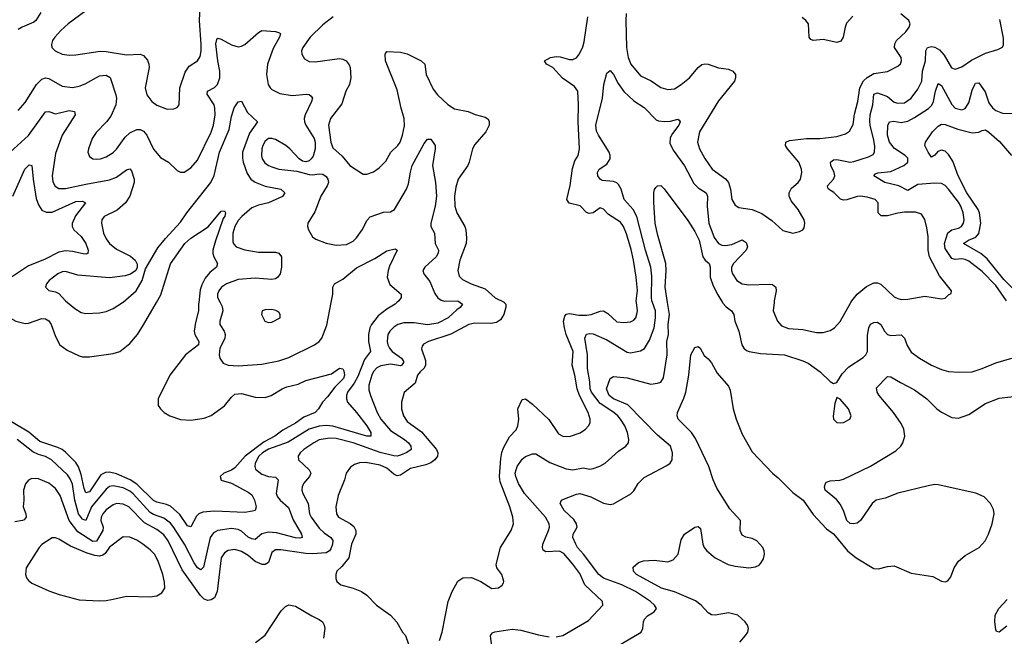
# Model space of a CAD drawing. Header units: inches. Extents: x 1954678 to 2060271, y 904822 to 1016299.
# Tile 375 of 403: x 2021778 to 2027601, y 998025 to 1001674. Entities that reach past the tile are written whole.
import ezdxf

# ---------------------------------------------------------------- set-up
doc = ezdxf.new("R2010")
doc.units = ezdxf.units.IN
doc.header["$MEASUREMENT"] = 0
doc.layers.add('C0020', color=7, linetype='Continuous')
doc.layers.add('C0929', color=7, linetype='Continuous')

msp = doc.modelspace()

# ---------------------------------------------------------------- linework, layer by layer
at = {"layer": 'C0020', "color": 5}
for points, elevation in [([(2022170, 1001727), (2022065.3, 1001650), (2022021.1, 1001610), (2021985.7, 1001570), (2021972.2, 1001550), (2021966.4, 1001526.4), (2021968, 1001510), (2021987.3, 1001490), (2022030, 1001470.3), (2022070, 1001463.6), (2022110, 1001465.3), (2022253.2, 1001486.8), (2022290, 1001485.4), (2022410, 1001465.4), (2022490, 1001470.2), (2022510, 1001462.8), (2022534, 1001434), (2022542, 1001410), (2022543.2, 1001390), (2022520.3, 1001270), (2022529.1, 1001229.1), (2022559.3, 1001190), (2022590, 1001168.5), (2022650, 1001144.4), (2022690, 1001146), (2022710, 1001154), (2022720.7, 1001170), (2022726, 1001270), (2022756.4, 1001363.6), (2022781.3, 1001398.7), (2022828.7, 1001431.3), (2022844.7, 1001455.3), (2022851.2, 1001488.8), (2022852.2, 1001527.8), (2022841.6, 1001670), (2022844.7, 1001750)], 580), ([(2021902.7, 1001717.3), (2021873.4, 1001670), (2021861.3, 1001658.7), (2021792.9, 1001630), (2021770, 1001615)], 560), ([(2023631.6, 1001690), (2023570, 1001644.2), (2023496, 1001570), (2023451.6, 1001510), (2023444.6, 1001490), (2023445.7, 1001470), (2023462.4, 1001442.4), (2023490, 1001426), (2023525.1, 1001425.1), (2023670, 1001444.4), (2023690, 1001440.3), (2023708, 1001430), (2023727, 1001407), (2023732.9, 1001390), (2023736.9, 1001330), (2023728.2, 1001290), (2023707.2, 1001250), (2023683.5, 1001176.5), (2023615.8, 1001090), (2023605.1, 1001050), (2023618.9, 1000950), (2023630, 1000915.8), (2023685.2, 1000865.2), (2023730, 1000811.8), (2023810, 1000760.3), (2023830, 1000759), (2023870, 1000773.8), (2023903.1, 1000796.9), (2023943.7, 1000836.3), (2023973.8, 1000890), (2024013.6, 1000930), (2024027.1, 1000950), (2024041.5, 1000990), (2024053.9, 1001046.1), (2024051.2, 1001090), (2024033, 1001150), (2024010, 1001259.6), (2023940.7, 1001430), (2023939.3, 1001470), (2023950, 1001486), (2024030, 1001482.3), (2024070, 1001472.1), (2024153, 1001430), (2024173.6, 1001410), (2024181.6, 1001350), (2024222.9, 1001262.9), (2024248.8, 1001228.8), (2024310, 1001172.3), (2024350, 1001146.2), (2024430, 1001130.2), (2024472.1, 1001112.1), (2024530, 1001096.9), (2024546.7, 1001086.7), (2024553.8, 1001073.8), (2024554.4, 1001050), (2024535.4, 1001010), (2024470, 1000934.7), (2024455.9, 1000910), (2024436.8, 1000830), (2024427.3, 1000810), (2024370.2, 1000730), (2024357, 1000683), (2024349.5, 1000630), (2024351.8, 1000570), (2024363.2, 1000530), (2024409.5, 1000449.5), (2024416.3, 1000430), (2024420.4, 1000380.4), (2024418.5, 1000350), (2024381.8, 1000250), (2024368.1, 1000190), (2024377, 1000157), (2024396.8, 1000136.8), (2024447.4, 1000110), (2024530, 1000080.9), (2024590, 1000027.8), (2024642.2, 1000002.2), (2024643.9, 1000000)], 580), ([(2025424.9, 1000000), (2025423.8, 1000010), (2025430.9, 1000070.9), (2025424.3, 1000150), (2025408.4, 1000250), (2025393.3, 1000313.3), (2025367, 1000407), (2025349, 1000450), (2025330, 1000475.3), (2025260.6, 1000520.6), (2025230, 1000553.3), (2025210, 1000560.5), (2025170, 1000530.8), (2025146.6, 1000526.6), (2025130, 1000532.1), (2025092.3, 1000572.3), (2025027.2, 1000587.2), (2025014.1, 1000610), (2025032.8, 1000692.8), (2025046.2, 1000793.8), (2025061.6, 1000838.4), (2025079.8, 1000870), (2025088.7, 1000908.7), (2025079.8, 1001070), (2025083.4, 1001170), (2025079.3, 1001250), (2025059.2, 1001279.2), (2024988.3, 1001328.3), (2024930, 1001390.7), (2024894, 1001410), (2024880.7, 1001430), (2024916.2, 1001450), (2024950, 1001455.2), (2024974.9, 1001454.9), (2025030, 1001439), (2025050, 1001438.5), (2025071, 1001449), (2025088.1, 1001471.9), (2025107.6, 1001512.4), (2025116.7, 1001543.3), (2025138.4, 1001690)], 580), ([(2025365.4, 1001710), (2025362.5, 1001670), (2025366.7, 1001510), (2025376.4, 1001450), (2025391.2, 1001411.2), (2025450, 1001342.4), (2025512.9, 1001312.9), (2025570, 1001272.9), (2025610, 1001260.2), (2025650, 1001263.8), (2025690, 1001289.4), (2025738.8, 1001330), (2025790, 1001391.6), (2025811.6, 1001408.4), (2025830, 1001413.2), (2025850, 1001410.2), (2025910, 1001388.3), (2025970, 1001382), (2025995.8, 1001370), (2026010.3, 1001350), (2026011.6, 1001330), (2026004.6, 1001310), (2025910, 1001194), (2025797.6, 1001010), (2025787.1, 1000950), (2025797.7, 1000910), (2025830, 1000852.4), (2025874, 1000790), (2025951.6, 1000731.6), (2025968.7, 1000710), (2025982.2, 1000670), (2025990.2, 1000610.2), (2026010, 1000575.5), (2026030, 1000562.4), (2026110, 1000550.3), (2026166.3, 1000526.3), (2026225.9, 1000485.9), (2026290, 1000426.8), (2026350, 1000411.3), (2026390, 1000421), (2026409.1, 1000430.9), (2026417.2, 1000442.8), (2026421.2, 1000470), (2026418, 1000490), (2026380.7, 1000550), (2026340.9, 1000600.9), (2026328.6, 1000630), (2026328.6, 1000650), (2026342.8, 1000677.2), (2026381.6, 1000710), (2026394.7, 1000730), (2026402.6, 1000770), (2026400.4, 1000790), (2026385.7, 1000830), (2026318, 1000910), (2026306.9, 1000930), (2026308, 1000950), (2026330, 1000958.6), (2026430, 1000970.7), (2026510, 1000971), (2026610, 1000983.2), (2026660.7, 1000999.3), (2026685.4, 1001014.6), (2026706.1, 1001053.9), (2026714.3, 1001114.3), (2026735.4, 1001190), (2026745.4, 1001270), (2026767.4, 1001312.6), (2026790, 1001332.6), (2026830, 1001355.7), (2026910, 1001367.1), (2026970, 1001398.7), (2026987, 1001413), (2026993.5, 1001430), (2026989.7, 1001450), (2026952.1, 1001510), (2026952.3, 1001530), (2026963.5, 1001550), (2027018.1, 1001601.9), (2027037.7, 1001630), (2027043.1, 1001650), (2027035.4, 1001670), (2026989.4, 1001709.4)], 580), ([(2026705.3, 1001694.7), (2026667.5, 1001652.5), (2026658.9, 1001630), (2026648.3, 1001570), (2026633, 1001547), (2026610, 1001538.8), (2026530, 1001556.4), (2026470, 1001550.5), (2026457.1, 1001557.1), (2026446.5, 1001570), (2026442.4, 1001650), (2026427.7, 1001670), (2026406.2, 1001686.2)], 580), ([(2026692.8, 1000000), (2026698.4, 1000010), (2026729.8, 1000050), (2026785.3, 1000094.7), (2026830, 1000115.6), (2026850, 1000115.9), (2026870, 1000109.1), (2026950, 1000034), (2026970, 1000023.1), (2026990, 1000018.7), (2027030, 1000020.3), (2027130, 1000038.4), (2027230, 1000021), (2027250, 1000026), (2027270, 1000044.7), (2027287.3, 1000052.7), (2027288, 1000070), (2027218.3, 1000158.3), (2027157.6, 1000270), (2027149.8, 1000310), (2027149.7, 1000390), (2027142.8, 1000442.8), (2027131.1, 1000491.1), (2027110, 1000523.7), (2027074.9, 1000534.9), (2027010, 1000534.8), (2026970, 1000529.8), (2026910, 1000512.8), (2026872.7, 1000512.7), (2026854, 1000530), (2026854.8, 1000590), (2026837, 1000610), (2026790, 1000623.8), (2026750, 1000628.9), (2026730, 1000628.1), (2026670, 1000608.1), (2026650, 1000606.2), (2026632.1, 1000612.1), (2026591.7, 1000651.7), (2026561.1, 1000670), (2026558, 1000678), (2026555.1, 1000690), (2026590.7, 1000730), (2026598.7, 1000750), (2026594.9, 1000770), (2026574.5, 1000810), (2026572.3, 1000830), (2026590, 1000843.5), (2026610, 1000845.9), (2026688.6, 1000831.4), (2026710, 1000833.9), (2026798.1, 1000861.9), (2026824.4, 1000875.6), (2026832.7, 1000890), (2026834.6, 1000925.4), (2026827.5, 1000970), (2026806.9, 1001046.9), (2026805, 1001075), (2026808, 1001110), (2026823.6, 1001170), (2026830, 1001232.9), (2026850, 1001240.6), (2026910, 1001218.4), (2026950, 1001186.4), (2026970, 1001179.1), (2027010, 1001182.3), (2027050, 1001208.5), (2027090, 1001262.4), (2027112.1, 1001310), (2027116, 1001370), (2027134.9, 1001430), (2027137.4, 1001490), (2027147.3, 1001510), (2027170, 1001514.7), (2027190, 1001511.1), (2027216.4, 1001496.4), (2027244, 1001464), (2027288.9, 1001388.9), (2027310, 1001381.5), (2027350, 1001395.8), (2027406, 1001434), (2027490, 1001474.9), (2027562.7, 1001497.3), (2027589.6, 1001510.4), (2027594.9, 1001525.1), (2027595.3, 1001564.7), (2027574.4, 1001674.4)], 560), ([(2021770, 1001136.5), (2021810, 1001184.6), (2021877.3, 1001290), (2021910, 1001322.6), (2021930, 1001329.3), (2021950, 1001326.7), (2022030, 1001280.2), (2022090, 1001271.8), (2022130, 1001279.8), (2022165.7, 1001294.3), (2022250, 1001341.1), (2022290, 1001346), (2022312.2, 1001332.2), (2022346.5, 1001230), (2022350.2, 1001210), (2022346.7, 1001170), (2022316.7, 1001103.3), (2022290.9, 1001069.1), (2022230, 1001006), (2022206.3, 1000970), (2022184.2, 1000910), (2022182, 1000890), (2022190, 1000864), (2022210, 1000850.4), (2022230, 1000848.8), (2022255.3, 1000850), (2022290, 1000863.1), (2022330, 1000888.7), (2022350, 1000908.5), (2022402.1, 1000977.9), (2022430, 1001003.9), (2022470, 1001024.5), (2022490, 1001023.5), (2022510, 1001013.2), (2022529.2, 1000990), (2022570, 1000907), (2022610, 1000857.6), (2022659.1, 1000830), (2022710, 1000782), (2022730, 1000770.6), (2022750, 1000770.6), (2022790, 1000797.6), (2022830, 1000842.4), (2022910, 1001007.8), (2022924.5, 1001050), (2022934.8, 1001110), (2022933.1, 1001150), (2022927.9, 1001170), (2022886.4, 1001233.6), (2022888.2, 1001250), (2022930, 1001273.4), (2022948.1, 1001290), (2022962.5, 1001330), (2022962.1, 1001370), (2022949.9, 1001429.9), (2022939, 1001530), (2022943.5, 1001556.5), (2022950, 1001564.9), (2022970, 1001558.9), (2023030, 1001524.2), (2023070, 1001513.1), (2023090, 1001516.6), (2023110, 1001527.5), (2023190, 1001598), (2023210, 1001610.3), (2023290, 1001603.2), (2023315.4, 1001595.4), (2023320.3, 1001590), (2023315.5, 1001570), (2023276.1, 1001503.9), (2023243.8, 1001410), (2023238.2, 1001350), (2023247.6, 1001290), (2023258.7, 1001270), (2023270, 1001260.3), (2023317.1, 1001237.1), (2023390, 1001224.6), (2023473.2, 1001233.2), (2023490.2, 1001230.2), (2023501.7, 1001221.7), (2023508.7, 1001210), (2023503.9, 1001190), (2023466.4, 1001110), (2023461.2, 1001090), (2023462.3, 1001070), (2023469.4, 1001050), (2023520.1, 1000970), (2023526.1, 1000950), (2023525.1, 1000910), (2023513.5, 1000866.5), (2023502, 1000850), (2023490, 1000838.9), (2023470, 1000832.6), (2023450, 1000835.8), (2023430, 1000851.2), (2023376.4, 1000910), (2023351, 1000930), (2023290, 1000965), (2023270, 1000971.2), (2023250, 1000970.6), (2023230, 1000954.7), (2023216.6, 1000930), (2023210.1, 1000909.9), (2023209, 1000869), (2023212.9, 1000850), (2023226.9, 1000826.9), (2023248.9, 1000810), (2023270, 1000802.2), (2023311, 1000790), (2023417.8, 1000777.8), (2023490, 1000757.2), (2023510, 1000755.2), (2023550, 1000762), (2023570, 1000759.3), (2023590, 1000745.3), (2023600.6, 1000730), (2023603.5, 1000710), (2023596.6, 1000690), (2023558.6, 1000630), (2023522.6, 1000537.4), (2023481.3, 1000470), (2023479.5, 1000450), (2023485.3, 1000430), (2023510, 1000388.7), (2023530, 1000374.9), (2023591.2, 1000351.2), (2023650, 1000339), (2023710, 1000343.9), (2023750, 1000363.1), (2023770, 1000383.1), (2023802.4, 1000430), (2023832, 1000488), (2023850, 1000506.5), (2023930, 1000534), (2023970, 1000536.8), (2023993.8, 1000550), (2024065.9, 1000670), (2024077.2, 1000702.8), (2024088.3, 1000771.7), (2024099.3, 1000810), (2024170, 1000942), (2024190, 1000967.7), (2024210, 1000967.7), (2024234.9, 1000930), (2024236, 1000910), (2024219.2, 1000810), (2024236.1, 1000710), (2024243.1, 1000630), (2024235.4, 1000570), (2024208.8, 1000468.8), (2024209.6, 1000449.5), (2024231.1, 1000410), (2024235.2, 1000350), (2024254.2, 1000310), (2024253, 1000293), (2024241, 1000270), (2024173.2, 1000210), (2024161.3, 1000190), (2024167.9, 1000170), (2024203.5, 1000123.5), (2024233.4, 1000053.4), (2024250, 1000027.2), (2024270, 1000013.5), (2024290, 1000008.6), (2024369.1, 1000009.1), (2024382.1, 1000000)], 560), ([(2025519.9, 1000000), (2025516.4, 1000010), (2025513.7, 1000030), (2025515.8, 1000155.8), (2025510.3, 1000210), (2025479.3, 1000310), (2025427.7, 1000510), (2025406.2, 1000550), (2025353.4, 1000610), (2025335.8, 1000670), (2025318.7, 1000698.7), (2025308.5, 1000708.5), (2025290, 1000716), (2025222.6, 1000722.6), (2025209.8, 1000730), (2025197.8, 1000750), (2025195.1, 1000770), (2025205.7, 1000790), (2025250, 1000819.8), (2025269.9, 1000850), (2025270.6, 1000870), (2025264.5, 1000890), (2025200.2, 1000990), (2025190, 1001015.1), (2025185.6, 1001050), (2025225.2, 1001210), (2025233, 1001290), (2025250, 1001357.4), (2025270, 1001373.7), (2025290, 1001348.5), (2025316.2, 1001296.2), (2025350, 1001248), (2025410, 1001193), (2025470, 1001153.8), (2025542.1, 1001082.1), (2025555.8, 1001075.8), (2025590, 1001070.9), (2025626.7, 1001073.3), (2025670, 1001084.4), (2025678.7, 1001078.7), (2025683.1, 1001070), (2025675.9, 1001050), (2025639, 1001001), (2025625.5, 1000974.5), (2025623.6, 1000943.6), (2025642.3, 1000902.3), (2025710, 1000808), (2025764.4, 1000704.4), (2025790, 1000677.8), (2025838.5, 1000650), (2025844.8, 1000630), (2025843.3, 1000570), (2025853.8, 1000470), (2025885, 1000385), (2025909.7, 1000349.7), (2025930, 1000339.2), (2025950, 1000337.1), (2025990, 1000343.8), (2026050, 1000371), (2026074.5, 1000354.5), (2026081.9, 1000330), (2026074.5, 1000310), (2025999.3, 1000230), (2025987.7, 1000210), (2025986.8, 1000190), (2025993.8, 1000170), (2026019.6, 1000130), (2026050, 1000110.2), (2026090, 1000104.6), (2026210, 1000109.2), (2026230, 1000106), (2026250, 1000090.4), (2026251.5, 1000070), (2026239.7, 1000010), (2026238.8, 1000000)], 560), ([(2027613.2, 1000010), (2027550, 1000100.9), (2027470, 1000183.4), (2027390, 1000244), (2027370, 1000255), (2027350, 1000259.5), (2027310, 1000254.5), (2027290, 1000259.8), (2027250, 1000320.3), (2027246.3, 1000350), (2027266.8, 1000413.2), (2027289.6, 1000430.4), (2027330, 1000441), (2027346.6, 1000450), (2027359.8, 1000470), (2027363, 1000490), (2027357.6, 1000530), (2027343.9, 1000570), (2027330, 1000594.4), (2027270, 1000670.8), (2027250, 1000691.8), (2027230, 1000703.5), (2027190, 1000707.3), (2027090, 1000697.7), (2027030, 1000662.3), (2026977.4, 1000690), (2026893.8, 1000710), (2026829.3, 1000750), (2026838.7, 1000761.3), (2026853, 1000767), (2026930, 1000774.8), (2027006.8, 1000810), (2027030.6, 1000830), (2027030, 1000853.8), (2027013.8, 1000870), (2026952.1, 1000912.1), (2026921.9, 1000950), (2026910.5, 1000990), (2026912.3, 1001047.7), (2026922.4, 1001070), (2026947, 1001073), (2026990, 1001065.7), (2027030, 1001073.2), (2027070, 1001094.3), (2027151.4, 1001148.6), (2027171.4, 1001168.6), (2027181.6, 1001190), (2027194.1, 1001250), (2027210, 1001297), (2027230, 1001284.4), (2027290, 1001172), (2027309.7, 1001149.7), (2027350, 1001140.2), (2027370, 1001148), (2027390, 1001182), (2027410, 1001256.4), (2027425.8, 1001290), (2027430, 1001297.4), (2027450, 1001300.3), (2027487.2, 1001247.2), (2027510, 1001180.9), (2027530, 1001152.1), (2027550, 1001136.8), (2027590, 1001121.3), (2027670, 1001118.2)], 540), ([(2022386.3, 1000000), (2022390, 1000002.4), (2022467.6, 1000070), (2022502, 1000130), (2022521.3, 1000198.7), (2022596, 1000323.9), (2022640.5, 1000379.5), (2022730, 1000475.6), (2022767.2, 1000530), (2022908.7, 1000711.3), (2022928.4, 1000751.6), (2022959.9, 1000890), (2023016.3, 1001023.7), (2023030, 1001100.5), (2023046.9, 1001153.1), (2023070, 1001187.7), (2023090, 1001191), (2023124.4, 1001124.4), (2023185.3, 1001070), (2023137.4, 1001002.6), (2023096.6, 1000890), (2023095, 1000855), (2023099.3, 1000830), (2023122.8, 1000762.8), (2023145.7, 1000730), (2023170, 1000713.2), (2023230, 1000689.3), (2023321.6, 1000670), (2023345.7, 1000650), (2023331.9, 1000628.1), (2023248.7, 1000590), (2023190, 1000576.4), (2023150, 1000559.7), (2023092.7, 1000510), (2023070, 1000484.5), (2023049.4, 1000450), (2023038.8, 1000410), (2023039.3, 1000359.3), (2023044.5, 1000344.5), (2023058.5, 1000330), (2023110, 1000312.3), (2023190, 1000298.2), (2023290, 1000297.1), (2023311.4, 1000291.4), (2023326.7, 1000270), (2023325.4, 1000210), (2023318, 1000170), (2023304.9, 1000150), (2023290, 1000139.8), (2023270, 1000136.2), (2023170, 1000144.9), (2023070, 1000135.6), (2023000.8, 1000110), (2022972.2, 1000090), (2022956, 1000070), (2022948, 1000050), (2022947.8, 1000030), (2022963.3, 1000000)], 540), ([(2021678.5, 1000850), (2021830, 1000988.7), (2021930, 1001127.9), (2021950, 1001130.2), (2021990, 1001116.3), (2022070, 1001135.7), (2022101.6, 1001130), (2022106.7, 1001110), (2022030.1, 1000990), (2021990, 1000882), (2021970.2, 1000750), (2021975, 1000715), (2021988.4, 1000688.4), (2022010, 1000675.2), (2022050, 1000674.4), (2022170, 1000701), (2022310, 1000725.2), (2022350, 1000742.3), (2022410, 1000786.2), (2022430, 1000791.6), (2022439, 1000779), (2022454.4, 1000730), (2022455.5, 1000710), (2022429.1, 1000630), (2022404.5, 1000590), (2022353.8, 1000546.2), (2022277.4, 1000510), (2022264.4, 1000490), (2022261.2, 1000470), (2022274.3, 1000410), (2022290, 1000377.4), (2022310.2, 1000350), (2022350, 1000315.2), (2022433.6, 1000273.6), (2022461.3, 1000250), (2022473.4, 1000226.6), (2022473.4, 1000206.6), (2022464.9, 1000190), (2022433.1, 1000166.9), (2022402.8, 1000157.2), (2022310, 1000145.2), (2022121.8, 1000161.8), (2022050, 1000184.2), (2022030, 1000182), (2022003.8, 1000170), (2021953, 1000130), (2021936.3, 1000110), (2021930.9, 1000090.9), (2021950, 1000070.7), (2021990, 1000063.8), (2022010, 1000054), (2022048.5, 1000010), (2022061, 1000000)], 540), ([(2027665.2, 1000070), (2027597.2, 1000137.2), (2027499.4, 1000259.4), (2027461.4, 1000290), (2027359.1, 1000350), (2027389.6, 1000370), (2027433.1, 1000386.9), (2027450, 1000408.3), (2027461.4, 1000470), (2027453.5, 1000530), (2027445.1, 1000550), (2027378.6, 1000650), (2027328.3, 1000750), (2027295.6, 1000835.6), (2027270, 1000876.1), (2027250, 1000895.8), (2027230, 1000901.4), (2027207, 1000893), (2027190, 1000871.5), (2027170, 1000860.7), (2027150, 1000889.7), (2027130.9, 1000930), (2027133.7, 1000950), (2027176, 1001010), (2027210, 1001044), (2027230, 1001055), (2027250, 1001053.1), (2027325.1, 1001025.1), (2027410, 1001004.6), (2027450, 1001007.8), (2027470, 1001018), (2027490, 1001021.5), (2027510, 1001009), (2027572.9, 1000952.9), (2027643.8, 1000870)], 520), ([(2021738.1, 1000630), (2021809, 1000790), (2021834.7, 1000814.7), (2021850.2, 1000810.2), (2021857.6, 1000730), (2021875.8, 1000615.8), (2021890, 1000577.4), (2021910, 1000547.1), (2021934.8, 1000534.8), (2021970, 1000535.3), (2022110, 1000597.1), (2022150, 1000600.2), (2022166.7, 1000590), (2022107.9, 1000512.1), (2022087.5, 1000467.5), (2022088.4, 1000450), (2022099, 1000430), (2022142, 1000390), (2022168.7, 1000350), (2022183.9, 1000310), (2022180.5, 1000290), (2022170, 1000285.3), (2022152.7, 1000287.3), (2022090, 1000302.7), (2022050, 1000305.9), (2022010, 1000298.2), (2021924.8, 1000255.2), (2021830, 1000217.3), (2021670.2, 1000110)], 520), ([(2025609.4, 1000000), (2025595.9, 1000090), (2025601.9, 1000190), (2025599, 1000230), (2025550, 1000403.7), (2025536.5, 1000470), (2025527.3, 1000592.8), (2025528.3, 1000651.7), (2025531.6, 1000668.4), (2025539.6, 1000680.4), (2025550, 1000690.7), (2025570, 1000693.4), (2025590, 1000673.4), (2025730, 1000484.9), (2025770, 1000420.9), (2025795.3, 1000370), (2025818.8, 1000270), (2025830.9, 1000250.9), (2025855.6, 1000230), (2025860.7, 1000210), (2025862, 1000150), (2025879.8, 1000099.8), (2025905.6, 1000045.6), (2025934.4, 1000000)], 540), ([(2022586.7, 1000000), (2022613.5, 1000046.5), (2022670, 1000228.8), (2022754.3, 1000350), (2022790, 1000381.6), (2022892.5, 1000447.5), (2022970, 1000541.6), (2022990, 1000542.8), (2022994.6, 1000530), (2022990.3, 1000510.3), (2022982.2, 1000497.8), (2022935.3, 1000364.7), (2022920.9, 1000310), (2022919.8, 1000290), (2022925.6, 1000270), (2022948.7, 1000230), (2022941.3, 1000210), (2022901.9, 1000178.1), (2022874.9, 1000145.1), (2022854.6, 1000105.4), (2022845.8, 1000074.2), (2022836.6, 1000000)], 520), ([(2023620.4, 1000000), (2023629.9, 1000050), (2023629.9, 1000090.1), (2023639.7, 1000110), (2023690, 1000137.5), (2023770, 1000206), (2023879.2, 1000260.8), (2023950, 1000305.3), (2023998, 1000318), (2024010.4, 1000310), (2023964.2, 1000215.8), (2023956.3, 1000190), (2023952.1, 1000150), (2023966.5, 1000106.5), (2024034.8, 1000050), (2024034, 1000030), (2024020.4, 1000010), (2024009, 1000000)], 540)]:
    msp.add_lwpolyline(points, dxfattribs=dict(at, elevation=elevation))
at = {"layer": 'C0929', "color": 5}
for points, elevation in [([(2021644.3, 1000000), (2021660.2, 999970), (2021674.3, 999950), (2021710, 999915.3), (2021755.5, 999890), (2021810, 999876.1), (2021830, 999878.7), (2021910, 999905.2), (2021930, 999903.2), (2021950, 999891.1), (2021963.5, 999870), (2021990, 999798.7), (2022015.6, 999750), (2022058, 999718), (2022130, 999684.6), (2022150, 999678.9), (2022190, 999679.6), (2022330, 999698.2), (2022370, 999709.3), (2022430, 999757.6), (2022474, 999810), (2022511.1, 999868.9), (2022586.7, 1000000)], 520), ([(2022836.6, 1000000), (2022835.4, 999990), (2022836.1, 999950), (2022817.5, 999882.5), (2022810.1, 999830), (2022814.4, 999810), (2022837.5, 999770), (2022835.2, 999750), (2022758.2, 999690), (2022666.1, 999570), (2022596.5, 999430), (2022598, 999390), (2022610.2, 999370.2), (2022632.7, 999350), (2022665.5, 999330), (2022730, 999307.1), (2022790, 999304.7), (2022870, 999315.6), (2022910, 999331.4), (2022990, 999389), (2023030, 999439.5), (2023050, 999456.9), (2023090, 999461.3), (2023170, 999439.5), (2023230, 999437.8), (2023264.5, 999450), (2023329.8, 999490.2), (2023358.3, 999501.7), (2023424, 999516), (2023470, 999538.3), (2023622.6, 999577.4), (2023670, 999610.6), (2023690, 999606.8), (2023695.1, 999595.1), (2023698, 999570), (2023693.2, 999550), (2023640.9, 999499.1), (2023598.3, 999441.7), (2023568.4, 999410), (2023545.7, 999370), (2023524.9, 999350), (2023458.9, 999321.1), (2023410, 999285.8), (2023334.9, 999245.1), (2023287.9, 999210), (2023224.4, 999175.6), (2023111, 999090), (2023050, 999021.2), (2023030, 999008.1), (2022985.8, 998990), (2022963.9, 998970), (2022969.2, 998949.2), (2023030, 998930.9), (2023130, 998877.7), (2023150, 998862.8), (2023166.4, 998830), (2023175.6, 998790), (2023170.5, 998770), (2023155.4, 998764.6), (2023110, 998756.8), (2022930, 998765.8), (2022861.4, 998758.6), (2022838, 998750), (2022823.5, 998736.5), (2022790, 998672.8), (2022770, 998677.6), (2022725.1, 998745.1), (2022670, 998795.4), (2022645.6, 998805.6), (2022590, 998818.5), (2022570, 998829), (2022470, 998925.2), (2022431.2, 998951.2), (2022350, 998985.4), (2022310, 998995.4), (2022285.4, 998994.6), (2022258.9, 998981.1), (2022190, 998879.2), (2022170, 998873.8), (2022159.5, 998899.5), (2022142.4, 998982.4), (2022126.8, 999026.8), (2022110, 999052.9), (2022050, 999114.5), (2022030.2, 999130.2), (2022002.9, 999142.9), (2021896.9, 999176.9), (2021832.3, 999232.3), (2021730, 999293.6)], 520), ([(2024382.1, 1000000), (2024396.4, 999990), (2024383.7, 999970), (2024362.9, 999957.1), (2024312.1, 999910), (2024250, 999878.8), (2024190, 999868.1), (2024110, 999880.4), (2024050, 999880.2), (2024013.7, 999870), (2023990, 999854.8), (2023966.2, 999830), (2023956.1, 999810), (2023951.4, 999770), (2023955.4, 999750), (2023964.4, 999730), (2023981, 999710), (2024035.9, 999670), (2024049.2, 999650), (2024038, 999630), (2024030, 999624.9), (2023970, 999634.6), (2023914.7, 999625.3), (2023890, 999613.9), (2023870, 999591.4), (2023859.8, 999570), (2023842.8, 999510), (2023843.5, 999483.5), (2023852.3, 999450), (2023891.9, 999350), (2023914, 999310), (2023970, 999243.6), (2024053.4, 999190), (2024077.1, 999170), (2024091.7, 999150), (2024092.2, 999130), (2024067.6, 999112.4), (2024030, 999096.7), (2024010, 999090.5), (2023990, 999091.8), (2023910, 999112.9), (2023751.1, 999170), (2023650, 999194.6), (2023610, 999197.5), (2023550, 999186.5), (2023517.3, 999170), (2023458.6, 999130), (2023436.5, 999110), (2023424.4, 999090), (2023427.6, 999070), (2023490.2, 999010), (2023499.7, 998990), (2023491, 998970), (2023456.8, 998930), (2023448.4, 998910), (2023447, 998890), (2023452.6, 998870), (2023483.7, 998810), (2023492.9, 998750), (2023501.2, 998730), (2023550, 998664.6), (2023577.7, 998637.7), (2023618, 998610), (2023630, 998592), (2023628.9, 998570), (2023617.8, 998542.2), (2023610.1, 998529.9), (2023590, 998518.9), (2023510, 998513.1), (2023470, 998515), (2023322.7, 998537.3), (2023290, 998536), (2023270, 998521.3), (2023250, 998462.2), (2023230.5, 998449.5), (2023211.2, 998448.8), (2023170, 998468.1), (2023130, 998502.7), (2023090, 998526.6), (2023050, 998537.5), (2023010, 998532.3), (2022990, 998518.8), (2022970.1, 998489.9), (2022945.4, 998290), (2022930, 998252.8), (2022910, 998239.9), (2022890, 998237.5), (2022870, 998245), (2022846.6, 998266.6), (2022738.5, 998418.5), (2022656.7, 998590), (2022630, 998625.4), (2022590, 998657.3), (2022516, 998696), (2022422.9, 998790), (2022390, 998806.8), (2022350, 998809.9), (2022330, 998803.2), (2022290, 998773.7), (2022269, 998750), (2022259.3, 998730), (2022257.9, 998710), (2022272.1, 998670), (2022269, 998650), (2022232.4, 998587.6), (2022210, 998585.3), (2022122.9, 998642.9), (2022070.3, 998710), (2022017.6, 998857.6), (2021990, 998899.8), (2021950, 998930.7), (2021890, 998957.2), (2021850, 998958.9), (2021830, 998947.8), (2021812.3, 998927.7), (2021800.7, 998890), (2021803, 998830), (2021799.4, 998790), (2021814.2, 998750), (2021816.4, 998730), (2021805.1, 998714.9), (2021794, 998710), (2021750, 998702.1)], 560), ([(2024009, 1000000), (2023997.6, 999990), (2023950, 999961.4), (2023898.7, 999921.3), (2023858.6, 999870), (2023848.3, 999850), (2023840.1, 999810), (2023841.7, 999770), (2023853.5, 999710), (2023818.1, 999661.9), (2023778, 999562), (2023756.9, 999523.1), (2023716.9, 999470), (2023710.6, 999450), (2023710.1, 999430), (2023717, 999410), (2023770.1, 999350), (2023830, 999270.2), (2023854, 999230), (2023854, 999210), (2023830, 999209.5), (2023630, 999267.5), (2023590, 999271.8), (2023550, 999269.3), (2023490.9, 999250), (2023366.5, 999173.5), (2023250, 999131.5), (2023213.3, 999110), (2023191.6, 999090), (2023170.2, 999050.2), (2023168, 999030), (2023173.5, 999013.5), (2023210, 998983.5), (2023250, 998970.1), (2023290, 998966), (2023307.5, 998950), (2023295.7, 998870), (2023302.5, 998850), (2023318.4, 998830), (2023366.8, 998786.8), (2023394.8, 998714.8), (2023445.2, 998630), (2023447.7, 998610), (2023434.1, 998605.9), (2023410, 998607), (2023296.9, 998636.9), (2023250, 998641.1), (2023210, 998631.4), (2023170, 998597), (2023150, 998600.7), (2023130, 998611.5), (2023090, 998646.5), (2023070, 998657.6), (2023030, 998662.7), (2022949.1, 998650.9), (2022923.8, 998636.2), (2022905, 998610), (2022865.4, 998434.6), (2022850, 998417.2), (2022830, 998430.7), (2022810, 998459), (2022752.3, 998570), (2022690, 998669.3), (2022670, 998693.8), (2022630, 998723.5), (2022570, 998745.6), (2022550, 998758.2), (2022450, 998867.3), (2022430, 998883.4), (2022390, 998903.4), (2022330, 998915.2), (2022310, 998910.4), (2022290, 998895.9), (2022202, 998790), (2022170.1, 998709.9), (2022150, 998717.2), (2022125, 998750), (2022104.1, 998830), (2022090, 998924.4), (2022076.6, 998956.6), (2022060.1, 998980.1), (2021965.3, 999070), (2021930, 999089.3), (2021890, 999100.4), (2021856.1, 999116.1), (2021763.1, 999190)], 540), ([(2022061, 1000000), (2022104.8, 999964.8), (2022141.8, 999941.8), (2022170, 999935.6), (2022250, 999939.5), (2022290, 999946.7), (2022330, 999963.8), (2022386.3, 1000000)], 540), ([(2022963.3, 1000000), (2022975.7, 999975.7), (2022978.7, 999950), (2022961, 999890), (2022962.3, 999870), (2022987.3, 999830), (2022994.1, 999810), (2022992.2, 999787.8), (2022962.6, 999730), (2022958.5, 999690), (2022962.6, 999670), (2022981.2, 999641.2), (2023010.2, 999630.2), (2023070, 999625.8), (2023210, 999634.7), (2023310, 999655.8), (2023370, 999675.3), (2023522.3, 999750), (2023548.7, 999770), (2023565.5, 999790), (2023594.8, 999865.2), (2023620.4, 1000000)], 540), ([(2024643.9, 1000000), (2024652.1, 999990), (2024652.6, 999972.6), (2024641.6, 999930), (2024622.2, 999897.8), (2024597.8, 999882.2), (2024563.7, 999876.3), (2024470, 999877.7), (2024434.9, 999870), (2024326.7, 999813.3), (2024195.5, 999770), (2024166.6, 999753.4), (2024158, 999742), (2024153.8, 999726.2), (2024177.3, 999657.3), (2024178, 999630), (2024169.1, 999610.9), (2024145.5, 999590), (2024131.3, 999570), (2024116.4, 999523.6), (2024052.6, 999467.4), (2024036.5, 999410), (2024036.9, 999370), (2024047.2, 999330), (2024070, 999296.1), (2024155.2, 999235.2), (2024243.7, 999130), (2024250.8, 999110), (2024248.3, 999091.7), (2024233.7, 999070), (2024208.5, 999051.5), (2024180.8, 999039.2), (2024090, 999018.5), (2024030, 998977.9), (2024010, 998975.3), (2023990, 998984.2), (2023950, 999019.6), (2023910, 999037.7), (2023825.8, 999054.3), (2023788.1, 999051.9), (2023757.8, 999042.2), (2023733.4, 999026.6), (2023709.2, 998990.8), (2023698.9, 998950), (2023662.4, 998857.6), (2023647.9, 998790), (2023651.7, 998750), (2023664.2, 998730), (2023732.5, 998692.5), (2023753.6, 998673.6), (2023766.6, 998650), (2023766.1, 998630), (2023741, 998570), (2023723.8, 998490), (2023682.7, 998437.3), (2023653.4, 998410), (2023646.8, 998390), (2023647.7, 998367.7), (2023654, 998350), (2023678, 998330), (2023750.3, 998310.3), (2023798.8, 998290), (2023830, 998267.3), (2023888.7, 998208.7), (2023970.7, 998150), (2024008.5, 998108.5), (2024041, 998050), (2024058.8, 998030), (2024090, 997944.7)], 580), ([(2024260.2, 997999.8), (2024276, 998050), (2024311.6, 998230), (2024335.6, 998290), (2024370, 998350.7), (2024398, 998370), (2024450, 998373), (2024504.7, 998350), (2024570, 998308), (2024610, 998310.8), (2024632.1, 998327.9), (2024638.6, 998341.4), (2024641.2, 998350), (2024629.5, 998390), (2024599.6, 998430), (2024595.6, 998450), (2024621.7, 998550), (2024685.1, 998650), (2024698.7, 998690), (2024694, 998730), (2024676, 998790), (2024618.7, 998938.7), (2024615, 998970), (2024622.8, 999077.2), (2024628.4, 999111.6), (2024639.4, 999140.6), (2024674.4, 999205.6), (2024713.9, 999246.1), (2024724.8, 999270), (2024729.8, 999310), (2024723.2, 999370), (2024750, 999426.4), (2024770, 999430.3), (2024810, 999399.3), (2024907.9, 999307.9), (2024963.7, 999223.7), (2024990, 999209), (2025030, 999208), (2025091.7, 999228.3), (2025123.6, 999250), (2025141.6, 999270), (2025151, 999289), (2025151, 999310), (2025139.8, 999350), (2025089.2, 999449.2), (2025074.6, 999490), (2025060.6, 999570), (2025044.5, 999630), (2025050.9, 999710), (2025009.9, 999810), (2024999.1, 999850), (2024993.6, 999890), (2025001.4, 999918.6), (2025010, 999930.7), (2025030, 999936), (2025085.4, 999925.4), (2025130, 999925.2), (2025158.3, 999930), (2025210, 999949.6), (2025230, 999950.1), (2025255.8, 999935.8), (2025310, 999886.2), (2025350, 999881.2), (2025390, 999886.5), (2025410, 999895.6), (2025420.8, 999910), (2025428.2, 999931.8), (2025430.6, 999950), (2025424.9, 1000000)], 580), ([(2024950, 998022.2), (2024989.3, 998030), (2025142.4, 998117.6), (2025225.6, 998210), (2025224.2, 998230), (2025120.5, 998330), (2025090, 998396.4), (2025050, 998451.5), (2024994.9, 998514.9), (2024970, 998528.5), (2024890, 998523.7), (2024873.8, 998533.8), (2024869.8, 998549.8), (2024872.6, 998570), (2024904.9, 998650), (2024910.6, 998670), (2024909.8, 998690), (2024886.9, 998730), (2024763.2, 998870), (2024728.1, 998930), (2024711.7, 998970), (2024708.9, 998990), (2024720.6, 999030), (2024750, 999073.4), (2024770, 999088), (2024810, 999104.2), (2024830, 999104.9), (2024912.5, 999052.5), (2025010, 999015.9), (2025050, 999009.4), (2025110, 999021.3), (2025150, 999013.8), (2025170, 999017.8), (2025208.4, 999031.6), (2025239.7, 999050), (2025319.4, 999120.6), (2025362.4, 999150), (2025377.3, 999170), (2025380.9, 999190), (2025372.5, 999230), (2025356.2, 999270), (2025331.1, 999310), (2025315.5, 999330), (2025290.6, 999350), (2025210, 999403.1), (2025159.4, 999470), (2025152, 999490), (2025149.9, 999530.1), (2025136.1, 999610), (2025136.6, 999690), (2025121, 999790), (2025130, 999812.8), (2025150, 999817.6), (2025170, 999815), (2025250, 999780.1), (2025370, 999706.2), (2025390, 999702), (2025450, 999715), (2025472.6, 999727.4), (2025502.4, 999777.6), (2025529.9, 999850), (2025538.8, 999910), (2025537.3, 999950), (2025519.9, 1000000)], 560), ([(2025310, 997964.7), (2025453, 998050), (2025463.5, 998070), (2025466.4, 998110), (2025473.5, 998126.5), (2025490, 998145.3), (2025529.4, 998170), (2025542.9, 998190), (2025531.3, 998210), (2025508.5, 998230), (2025419.3, 998290), (2025339.8, 998330), (2025230, 998368), (2025202.9, 998390), (2025111.6, 998511.6), (2025077, 998550), (2025066.1, 998570), (2025048.2, 998610), (2025050.9, 998630), (2025074.2, 998670), (2025070.8, 998690), (2025055.1, 998715.1), (2024997.6, 998770), (2024975.1, 998810), (2024982.7, 998830), (2024990, 998834.9), (2025070, 998866.5), (2025090, 998869.1), (2025154.9, 998850), (2025230, 998812.4), (2025270, 998804.6), (2025290, 998808.4), (2025392.9, 998867.1), (2025410, 998885.5), (2025435.8, 998930), (2025470, 998963.7), (2025605.3, 999034.7), (2025623.7, 999050), (2025636.2, 999070), (2025638.7, 999110), (2025627.3, 999150), (2025550, 999214.5), (2025373.6, 999393.6), (2025290, 999429.9), (2025264.9, 999450), (2025249, 999490), (2025269.3, 999550.7), (2025290, 999562), (2025370, 999553.6), (2025510, 999517.6), (2025550, 999522), (2025570, 999528.9), (2025586.2, 999553.8), (2025607.9, 999690), (2025605.4, 999770), (2025613.9, 999810), (2025613.1, 999870), (2025619.9, 999930), (2025609.4, 1000000)], 540), ([(2025934.4, 1000000), (2025936.6, 999996.6), (2025954.9, 999974.9), (2025988.2, 999950), (2026002, 999930), (2026007.4, 999890), (2026031.3, 999830), (2026049.4, 999749.4), (2026060.3, 999730), (2026076.5, 999716.5), (2026091, 999710), (2026158.2, 999698.2), (2026301, 999690), (2026410, 999655.2), (2026440.3, 999640.3), (2026512, 999590), (2026570, 999532.7), (2026590, 999520.7), (2026610, 999526.8), (2026642.4, 999577.6), (2026681, 999619), (2026765.8, 999674.2), (2026782.6, 999690), (2026791.8, 999710), (2026792.5, 999807.5), (2026798.9, 999850), (2026810, 999871.8), (2026830, 999882.8), (2026850, 999883.6), (2026870, 999870.3), (2026891.2, 999830), (2026910.1, 999810.1), (2026930, 999804.6), (2026990, 999809.1), (2027009.4, 999789.4), (2027026.1, 999746.1), (2027050, 999707), (2027099.3, 999670), (2027170, 999630.3), (2027230, 999604), (2027270, 999592.6), (2027332.5, 999587.5), (2027410, 999590.3), (2027470, 999608.9), (2027550, 999644), (2027645.2, 999670)], 540), ([(2026238.8, 1000000), (2026234, 999950), (2026259.3, 999890), (2026282.7, 999862.8), (2026325.4, 999845.4), (2026410, 999841.3), (2026490, 999822.8), (2026530, 999823.1), (2026570, 999833.7), (2026596.2, 999850), (2026630, 999888), (2026692.8, 1000000)], 560), ([(2026036.1, 997990), (2026070.9, 998030), (2026083.1, 998050), (2026088.4, 998070), (2026082.7, 998090), (2026068.7, 998110), (2026024, 998150), (2025970, 998163.7), (2025890, 998149.8), (2025870, 998152.7), (2025850, 998163.9), (2025807.7, 998210), (2025774.5, 998234.5), (2025650, 998287.2), (2025574, 998310), (2025425.6, 998390), (2025407.3, 998410), (2025406, 998434), (2025438, 998462), (2025467.8, 998472.2), (2025530, 998475), (2025610, 998464.7), (2025642.8, 998477.2), (2025672.4, 998510), (2025690, 998596), (2025709.6, 998630), (2025770, 998670.7), (2025790, 998674.8), (2025803.5, 998663.5), (2025818.3, 998570), (2025826.3, 998550), (2025841.7, 998530), (2025890.4, 998490), (2025967.3, 998450), (2026010, 998439.5), (2026089.5, 998430.5), (2026130, 998435.5), (2026150, 998444.9), (2026161.7, 998458.3), (2026176.9, 998483.1), (2026183, 998510), (2026181.3, 998530), (2026172.4, 998550), (2026136.9, 998590), (2026110, 998604.2), (2026071.6, 998611.6), (2026050, 998624), (2026038.4, 998650), (2026039.7, 998710), (2025978.4, 998778.4), (2025900.8, 998900.8), (2025878.1, 998950), (2025854.2, 999030), (2025775.2, 999195.2), (2025750.8, 999230.8), (2025671.1, 999310), (2025665.4, 999330), (2025668.5, 999350), (2025705.6, 999434.4), (2025716.4, 999470), (2025735.6, 999570), (2025747.8, 999690), (2025770, 999734), (2025790, 999740.7), (2025802.8, 999730), (2025826, 999686), (2025850, 999666.8), (2025870, 999642.8), (2025902.4, 999582.4), (2025970, 999506), (2025980.4, 999480.4), (2025997.8, 999370), (2026014.2, 999310), (2026050, 999221.1), (2026110, 999116.5), (2026229, 998990), (2026262.8, 998962.8), (2026350, 998876.5), (2026410.4, 998830.4), (2026470, 998746), (2026550, 998660.3), (2026590, 998630.6), (2026674, 998530), (2026723.8, 998490), (2026830, 998426), (2026856.2, 998423.8), (2026910, 998438.7), (2026950, 998441.6), (2027050, 998398.4), (2027177.8, 998377.8), (2027230, 998350.6), (2027250, 998347.7), (2027267.2, 998352.8), (2027283.8, 998376.2), (2027304.4, 998430), (2027330.5, 998469.5), (2027370, 998502), (2027451.2, 998550), (2027487.3, 998590), (2027507.4, 998630), (2027528.5, 998690), (2027540.4, 998750), (2027535.7, 998775.7), (2027518, 998810), (2027480.5, 998850), (2027432.3, 998872.3), (2027210, 998921), (2027190, 998922.2), (2027150, 998915), (2026970, 998871.3), (2026896.8, 998843.2), (2026843.8, 998830), (2026819.6, 998810), (2026750, 998709.6), (2026730, 998694.7), (2026709.7, 998689.7), (2026690, 998691.8), (2026670, 998709.4), (2026649.7, 998770), (2026630, 998807.3), (2026610, 998831.5), (2026542, 998890), (2026538, 998910), (2026543, 998930), (2026550, 998937.6), (2026570, 998944.9), (2026628.1, 998948.1), (2026650, 998954.2), (2026810, 999031), (2026958.5, 999121.5), (2026988.5, 999150), (2027000.3, 999170), (2027013.3, 999210), (2027005.7, 999250), (2026990, 999284), (2026945.3, 999350), (2026860.6, 999450), (2026848.9, 999470), (2026845.5, 999494.5), (2026903.1, 999556.9), (2026910, 999562), (2026930, 999560.9), (2026986, 999526), (2027070, 999483.5), (2027143.2, 999430), (2027201.7, 999370), (2027230, 999350.3), (2027290, 999320.3), (2027330, 999316), (2027390, 999336.5), (2027490, 999401.8), (2027570, 999433.9), (2027690, 999448.2)], 520), ([(2023172.7, 997987.3), (2023229, 998031), (2023324.7, 998175.3), (2023350, 998201.5), (2023370, 998210.3), (2023410, 998202.6), (2023505.5, 998145.5), (2023550, 998124.7), (2023568.9, 998110), (2023579.2, 998090), (2023582, 998070), (2023574.2, 998014.2)], 560), ([(2027615.5, 998084.5), (2027570, 998049.6), (2027554, 998054), (2027550, 998066), (2027545.2, 998110), (2027547, 998150), (2027568.2, 998190), (2027616.8, 998243.2)], 480), ([(2024574.2, 997930), (2024561.7, 998030), (2024574.7, 998045.3), (2024588.4, 998051.6), (2024690, 998066.6), (2024741.3, 998061.3), (2024846.8, 998033.2), (2024910, 998022.2)], 560)]:
    msp.add_lwpolyline(points, dxfattribs=dict(at, elevation=elevation))
for points, elevation in [([(2023270, 999958), (2023230, 999957.2), (2023212, 999950), (2023207.3, 999930), (2023227.3, 999890), (2023250, 999882), (2023270, 999883), (2023319, 999910), (2023319, 999930), (2023310, 999942), (2023293.8, 999953.8)], 560), ([(2026610, 999438), (2026598.5, 999401.5), (2026588, 999328), (2026591, 999310), (2026599.8, 999299.8), (2026610, 999291), (2026630, 999287.7), (2026650, 999291), (2026688, 999310), (2026695.3, 999330), (2026679.3, 999370), (2026630, 999429)], 540), ([(2022390, 998613.6), (2022310, 998551.6), (2022284.5, 998515.5), (2022270, 998504.7), (2022250, 998499.3), (2022222.5, 998502.5), (2022176.8, 998516.8), (2022078, 998558), (2022010, 998599.7), (2021990, 998607.3), (2021970, 998607), (2021910, 998567.3), (2021892.7, 998550), (2021815.5, 998430), (2021813, 998390), (2021819.1, 998370), (2021830, 998354.8), (2021850, 998339.1), (2021950, 998293), (2022011.7, 998271.7), (2022130, 998241.1), (2022250, 998234.9), (2022290, 998236.5), (2022330, 998245.3), (2022410, 998262.4), (2022550, 998259.1), (2022590, 998264), (2022618.4, 998281.6), (2022636.2, 998310), (2022634.3, 998345.7), (2022624.4, 998390), (2022596.5, 998470), (2022574.8, 998510), (2022550, 998536.1), (2022505.4, 998570), (2022470, 998593.6), (2022430, 998612.2)], 580)]:
    msp.add_lwpolyline(points, close=True, dxfattribs=dict(at, elevation=elevation))

doc.saveas('drawing.dxf')
